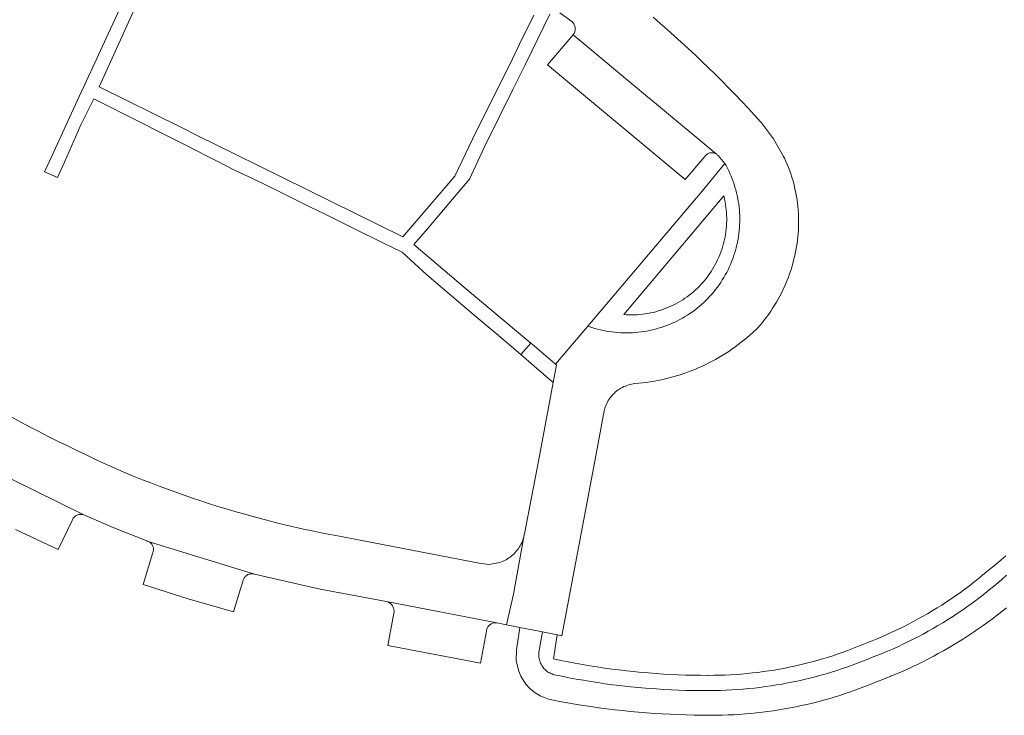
# Model space of a CAD drawing. Extents: x 146402 to 164798, y 455483 to 464134.
# Tile 303 of 575: x 158556 to 158660, y 459723 to 459797. Entities that reach past the tile are written whole.
import ezdxf

# ---------------------------------------------------------------- set-up
doc = ezdxf.new("R2010")
doc.units = 0
doc.header["$LTSCALE"] = 0.2
for name, color, linetype, lineweight in [('B-XX-VH-VERHARDING_ASFALT-GV', 252, 'CONTINUOUS', 18), ('B-XX-VH-VERHARDING_BETONSTRAATSTEEN-GV', 252, 'CONTINUOUS', 18), ('B-XX-VH-VERHARDING_TEGEL-GV', 252, 'CONTINUOUS', 18)]:
    doc.layers.add(name, color=color, linetype=linetype, lineweight=lineweight)

msp = doc.modelspace()

# ---------------------------------------------------------------- linework, layer by layer
at = {"layer": 'B-XX-VH-VERHARDING_ASFALT-GV'}
msp.add_lwpolyline([(158659.979, 459737.929), (158659.43, 459737.46), (158659.06, 459737.139), (158658.602, 459736.752), (158658.139, 459736.37), (158657.67, 459735.995), (158657.197, 459735.626), (158656.719, 459735.264), (158656.236, 459734.908), (158655.749, 459734.558), (158655.256, 459734.215), (158654.76, 459733.878), (158654.258, 459733.549), (158653.753, 459733.226), (158653.243, 459732.909), (158652.729, 459732.6), (158652.211, 459732.297), (158651.689, 459732.001), (158651.163, 459731.712), (158650.633, 459731.431), (158650.1, 459731.156), (158649.563, 459730.889), (158649.022, 459730.628), (158648.478, 459730.375), (158647.931, 459730.13), (158647.38, 459729.891), (158646.826, 459729.66), (158646.27, 459729.436), (158645.71, 459729.22), (158645.421, 459729.1), (158644.867, 459728.876), (158644.311, 459728.66), (158643.751, 459728.451), (158643.189, 459728.25), (158642.624, 459728.057), (158642.057, 459727.871), (158641.487, 459727.692), (158640.915, 459727.521), (158640.34, 459727.358), (158639.764, 459727.203), (158639.185, 459727.055), (158638.604, 459726.916), (158638.022, 459726.784), (158637.438, 459726.659), (158636.852, 459726.543), (158636.265, 459726.434), (158635.677, 459726.334), (158635.087, 459726.241), (158634.496, 459726.156), (158633.903, 459726.079), (158633.31, 459726.01), (158632.716, 459725.949), (158632.122, 459725.896), (158631.526, 459725.851), (158630.93, 459725.813), (158630.334, 459725.784), (158629.737, 459725.763), (158629.14, 459725.75), (158628.402, 459725.742), (158627.624, 459725.742), (158626.848, 459725.75), (158626.071, 459725.765), (158625.294, 459725.789), (158624.517, 459725.821), (158623.741, 459725.861), (158622.966, 459725.908), (158622.191, 459725.964), (158621.416, 459726.027), (158620.642, 459726.099), (158619.869, 459726.179), (158619.097, 459726.266), (158618.326, 459726.362), (158617.556, 459726.465), (158616.787, 459726.576), (158616.019, 459726.696), (158615.252, 459726.823), (158614.487, 459726.958), (158613.723, 459727.101), (158612.961, 459727.251), (158612.2, 459727.41), (158612.182, 459727.414), (158612.056, 459727.449), (158611.931, 459727.492), (158611.81, 459727.542), (158611.691, 459727.599), (158611.577, 459727.664), (158611.466, 459727.735), (158611.36, 459727.813), (158611.259, 459727.897), (158611.164, 459727.987), (158611.074, 459728.083), (158610.99, 459728.184), (158610.912, 459728.29), (158610.841, 459728.401), (158610.777, 459728.515), (158610.72, 459728.634), (158610.67, 459728.755), (158610.627, 459728.88), (158610.593, 459729.007), (158610.566, 459729.135), (158610.547, 459729.265), (158610.535, 459729.396), (158610.532, 459729.528), (158610.537, 459729.659), (158610.55, 459729.79), (158610.94, 459731.94), (158608.54, 459732.4), (158608.17, 459730.03), (158608.154, 459728.891), (158608.41, 459727.782), (158608.48, 459727.6), (158608.558, 459727.421), (158608.642, 459727.246), (158608.734, 459727.074), (158608.833, 459726.906), (158608.939, 459726.742), (158609.051, 459726.583), (158609.17, 459726.428), (158609.295, 459726.278), (158609.426, 459726.134), (158609.563, 459725.995), (158609.705, 459725.862), (158609.853, 459725.735), (158610.006, 459725.614), (158610.163, 459725.5), (158610.326, 459725.392), (158610.492, 459725.29), (158610.663, 459725.196), (158610.837, 459725.109), (158611.015, 459725.029), (158611.196, 459724.956), (158611.379, 459724.891), (158611.566, 459724.833), (158611.754, 459724.783), (158611.9, 459724.75), (158612.727, 459724.594), (158613.556, 459724.445), (158614.387, 459724.304), (158615.218, 459724.172), (158616.051, 459724.047), (158616.885, 459723.93), (158617.72, 459723.821), (158618.556, 459723.72), (158619.393, 459723.626), (158620.231, 459723.541), (158621.07, 459723.464), (158621.909, 459723.395), (158622.749, 459723.333), (158623.589, 459723.28), (158624.431, 459723.235), (158625.272, 459723.197), (158626.113, 459723.168), (158626.955, 459723.147), (158627.797, 459723.133), (158628.15, 459723.13), (158628.751, 459723.126), (158629.351, 459723.13), (158629.951, 459723.142), (158630.552, 459723.163), (158631.152, 459723.191), (158631.751, 459723.227), (158632.35, 459723.271), (158632.948, 459723.323), (158633.546, 459723.383), (158634.142, 459723.451), (158634.738, 459723.527), (158635.333, 459723.611), (158635.926, 459723.702), (158636.519, 459723.802), (158637.109, 459723.909), (158637.699, 459724.025), (158638.286, 459724.148), (158638.873, 459724.279), (158639.457, 459724.418), (158640.039, 459724.565), (158640.62, 459724.719), (158641.198, 459724.881), (158641.774, 459725.051), (158642.348, 459725.228), (158642.919, 459725.413), (158643.488, 459725.606), (158644.054, 459725.806), (158644.617, 459726.014), (158645.178, 459726.229), (158645.736, 459726.452), (158646.291, 459726.682), (158646.507, 459726.774), (158647.687, 459727.233), (158647.718, 459727.246), (158648.292, 459727.483), (158648.863, 459727.727), (158649.432, 459727.979), (158649.996, 459728.239), (158650.558, 459728.505), (158651.115, 459728.779), (158651.67, 459729.06), (158652.22, 459729.348), (158652.767, 459729.643), (158653.31, 459729.945), (158653.849, 459730.254), (158654.385, 459730.57), (158654.915, 459730.892), (158655.442, 459731.222), (158655.965, 459731.558), (158656.483, 459731.902), (158656.996, 459732.251), (158657.505, 459732.607), (158658.01, 459732.97), (158658.51, 459733.339), (158659.005, 459733.715), (158659.495, 459734.097), (158659.98, 459734.486)], dxfattribs=at)
at = {"layer": 'B-XX-VH-VERHARDING_BETONSTRAATSTEEN-GV'}
for points in [[(158612.77, 459797.36), (158614.02, 459796.44), (158614.059, 459796.406), (158614.122, 459796.343), (158614.18, 459796.275), (158614.231, 459796.201), (158614.276, 459796.124), (158614.313, 459796.042), (158614.343, 459795.958), (158614.365, 459795.871), (158614.38, 459795.783), (158614.387, 459795.694), (158614.385, 459795.604), (158614.376, 459795.515), (158614.358, 459795.427), (158614.333, 459795.341), (158614.301, 459795.258), (158614.26, 459795.178), (158614.214, 459795.102), (158614.16, 459795.03), (158622.038, 459788.482), (158622.96, 459787.716), (158629.272, 459782.47), (158629.311, 459782.446), (158629.379, 459782.397), (158629.442, 459782.341), (158629.5, 459782.28), (158630.2, 459781.46), (158630.325, 459781.236), (158630.469, 459780.962), (158630.606, 459780.684), (158630.736, 459780.403), (158630.859, 459780.119), (158630.974, 459779.832), (158631.082, 459779.541), (158631.182, 459779.249), (158631.274, 459778.953), (158631.359, 459778.656), (158631.436, 459778.356), (158631.506, 459778.054), (158631.567, 459777.751), (158631.621, 459777.446), (158631.667, 459777.14), (158631.705, 459776.833), (158631.735, 459776.525), (158631.757, 459776.216), (158631.771, 459775.907), (158631.777, 459775.597), (158631.775, 459775.288), (158631.765, 459774.978), (158631.747, 459774.669), (158631.721, 459774.361), (158631.687, 459774.053), (158631.645, 459773.747), (158631.595, 459773.441), (158631.538, 459773.137), (158631.472, 459772.834), (158631.399, 459772.534), (158631.318, 459772.235), (158631.229, 459771.938), (158631.133, 459771.644), (158631.029, 459771.353), (158630.917, 459771.064), (158630.799, 459770.778), (158630.672, 459770.495), (158630.539, 459770.216), (158630.398, 459769.94), (158630.251, 459769.668), (158630.096, 459769.4), (158629.934, 459769.136), (158629.766, 459768.877), (158629.591, 459768.621), (158629.409, 459768.371), (158629.222, 459768.125), (158629.027, 459767.884), (158628.827, 459767.648), (158628.62, 459767.417), (158628.408, 459767.192), (158628.19, 459766.972), (158627.966, 459766.758), (158627.737, 459766.55), (158627.503, 459766.348), (158627.263, 459766.152), (158627.019, 459765.962), (158626.769, 459765.779), (158626.515, 459765.602), (158626.257, 459765.432), (158625.994, 459765.269), (158625.727, 459765.112), (158625.456, 459764.962), (158625.181, 459764.82), (158624.903, 459764.684), (158624.621, 459764.556), (158624.336, 459764.435), (158624.048, 459764.322), (158623.757, 459764.216), (158623.464, 459764.117), (158623.168, 459764.026), (158622.87, 459763.943), (158622.57, 459763.868), (158622.268, 459763.8), (158621.964, 459763.74), (158621.659, 459763.688), (158621.352, 459763.644), (158621.045, 459763.608), (158620.737, 459763.58), (158620.428, 459763.56), (158620.119, 459763.547), (158619.809, 459763.543), (158619.5, 459763.547), (158619.19, 459763.559), (158618.881, 459763.578), (158618.573, 459763.606), (158618.266, 459763.642), (158617.959, 459763.685), (158617.654, 459763.737), (158617.35, 459763.797), (158617.048, 459763.864), (158616.748, 459763.939), (158616.45, 459764.021), (158616.154, 459764.112), (158615.86, 459764.21), (158615.706, 459764.261), (158612.3, 459760.246), (158612.42, 459760.14), (158612.071, 459758.306), (158610.49, 459749.999), (158609.03, 459742.32), (158609.005, 459742.192), (158609.004, 459742.186), (158607.858, 459735.939), (158607.106, 459732.7), (158608.54, 459732.4), (158610.94, 459731.94), (158612.49, 459731.63), (158612.985, 459731.538), (158616.455, 459750), (158617.45, 459755.3), (158617.482, 459755.43), (158617.53, 459755.596), (158617.586, 459755.759), (158617.65, 459755.92), (158617.72, 459756.077), (158617.798, 459756.231), (158617.883, 459756.382), (158617.975, 459756.528), (158618.074, 459756.67), (158618.179, 459756.807), (158618.29, 459756.939), (158618.408, 459757.066), (158618.531, 459757.187), (158618.659, 459757.303), (158618.793, 459757.412), (158618.931, 459757.515), (158619.075, 459757.612), (158619.222, 459757.701), (158619.374, 459757.784), (158619.529, 459757.86), (158619.688, 459757.929), (158619.849, 459757.99), (158620.014, 459758.043), (158620.18, 459758.089), (158620.349, 459758.127), (158620.519, 459758.158), (158620.69, 459758.18), (158621.097, 459758.215), (158621.502, 459758.258), (158621.907, 459758.309), (158622.311, 459758.368), (158622.713, 459758.435), (158623.114, 459758.51), (158623.514, 459758.593), (158623.912, 459758.683), (158624.308, 459758.781), (158624.702, 459758.887), (158625.094, 459759.001), (158625.483, 459759.122), (158625.87, 459759.251), (158626.255, 459759.388), (158626.637, 459759.532), (158627.015, 459759.683), (158627.391, 459759.842), (158627.764, 459760.008), (158628.133, 459760.182), (158628.499, 459760.362), (158628.861, 459760.55), (158629.22, 459760.745), (158629.574, 459760.947), (158629.925, 459761.156), (158630.271, 459761.371), (158630.613, 459761.594), (158630.951, 459761.823), (158631.284, 459762.058), (158631.612, 459762.301), (158631.936, 459762.549), (158632.255, 459762.804), (158632.568, 459763.065), (158632.876, 459763.332), (158633.18, 459763.605), (158633.477, 459763.884), (158633.69, 459764.09), (158633.933, 459764.37), (158634.169, 459764.654), (158634.4, 459764.944), (158634.624, 459765.238), (158634.841, 459765.538), (158635.052, 459765.842), (158635.257, 459766.15), (158635.454, 459766.463), (158635.645, 459766.78), (158635.829, 459767.101), (158636.006, 459767.426), (158636.177, 459767.755), (158636.339, 459768.087), (158636.495, 459768.423), (158636.643, 459768.762), (158636.784, 459769.104), (158636.918, 459769.449), (158637.044, 459769.797), (158637.162, 459770.148), (158637.273, 459770.501), (158637.376, 459770.857), (158637.472, 459771.214), (158637.56, 459771.574), (158637.64, 459771.935), (158637.712, 459772.298), (158637.776, 459772.663), (158637.83, 459773.01), (158637.878, 459773.361), (158637.919, 459773.713), (158637.951, 459774.065), (158637.976, 459774.419), (158637.992, 459774.773), (158638.001, 459775.127), (158638.002, 459775.481), (158637.994, 459775.835), (158637.979, 459776.189), (158637.955, 459776.543), (158637.924, 459776.895), (158637.885, 459777.247), (158637.837, 459777.598), (158637.782, 459777.948), (158637.719, 459778.297), (158637.648, 459778.644), (158637.569, 459778.989), (158637.483, 459779.333), (158637.388, 459779.674), (158637.286, 459780.013), (158637.177, 459780.35), (158637.06, 459780.685), (158636.935, 459781.016), (158636.803, 459781.345), (158636.663, 459781.67), (158636.516, 459781.993), (158636.416, 459782.202), (158635.358, 459784.057), (158634.07, 459785.76), (158634.008, 459785.829), (158633.338, 459786.563), (158632.663, 459787.292), (158631.982, 459788.015), (158631.295, 459788.733), (158630.603, 459789.444), (158629.905, 459790.151), (158629.201, 459790.852), (158628.491, 459791.547), (158627.776, 459792.236), (158627.055, 459792.92), (158626.329, 459793.598), (158625.598, 459794.27), (158624.861, 459794.936), (158624.119, 459795.596), (158623.371, 459796.25), (158622.618, 459796.898)], [(158551.902, 459749.503), (158562.51, 459744.29), (158565.783, 459742.867), (158569.1, 459741.55), (158569.15, 459741.537), (158569.231, 459741.51), (158580.49, 459738.06), (158587.427, 459736.448), (158594.43, 459735.15), (158606.1, 459732.91), (158607.106, 459732.7), (158607.858, 459735.939), (158609.004, 459742.186), (158608.965, 459742.019), (158608.917, 459741.849), (158608.861, 459741.681), (158608.798, 459741.516), (158608.728, 459741.354), (158608.65, 459741.195), (158608.565, 459741.039), (158608.473, 459740.888), (158608.374, 459740.741), (158608.269, 459740.599), (158608.158, 459740.461), (158608.04, 459740.329), (158607.917, 459740.202), (158607.788, 459740.081), (158607.653, 459739.966), (158607.514, 459739.857), (158607.37, 459739.755), (158607.221, 459739.659), (158607.068, 459739.569), (158606.911, 459739.487), (158606.751, 459739.412), (158606.587, 459739.345), (158606.421, 459739.285), (158606.252, 459739.232), (158605.244, 459739.079), (158604.23, 459739.19), (158588.92, 459742.15), (158588.432, 459742.243), (158587.511, 459742.424), (158586.592, 459742.614), (158585.674, 459742.811), (158584.758, 459743.016), (158583.844, 459743.229), (158582.932, 459743.449), (158582.021, 459743.678), (158581.113, 459743.914), (158580.206, 459744.158), (158579.302, 459744.409), (158578.4, 459744.668), (158577.5, 459744.935), (158576.602, 459745.21), (158575.707, 459745.492), (158574.815, 459745.782), (158573.924, 459746.08), (158573.036, 459746.385), (158572.152, 459746.697), (158571.269, 459747.017), (158570.389, 459747.345), (158569.513, 459747.68), (158568.639, 459748.023), (158567.768, 459748.373), (158566.9, 459748.73), (158565.481, 459749.36), (158564.067, 459750), (158563.689, 459750.174), (158562.689, 459750.639), (158561.694, 459751.111), (158560.701, 459751.591), (158559.712, 459752.078), (158558.727, 459752.572), (158557.745, 459753.073), (158556.767, 459753.581), (158555.792, 459754.097), (158554.822, 459754.619)], [(158555.218, 459742.759), (158559.74, 459740.66), (158561.2, 459743.72), (158561.233, 459743.799), (158561.274, 459743.877), (158561.322, 459743.952), (158561.377, 459744.022), (158561.438, 459744.087), (158561.504, 459744.146), (158561.576, 459744.199), (158561.652, 459744.245), (158561.731, 459744.284), (158561.815, 459744.316), (158561.9, 459744.341), (158561.987, 459744.357), (158562.076, 459744.366), (158562.165, 459744.366), (158562.253, 459744.359), (158562.341, 459744.344), (158562.427, 459744.321), (158562.51, 459744.29), (158551.902, 459749.503)]]:
    msp.add_lwpolyline(points, dxfattribs=at)
for points in [[(158622.038, 459788.482), (158614.16, 459795.03), (158611.47, 459791.89), (158625.99, 459779.76), (158628.09, 459782.2), (158628.109, 459782.228), (158628.162, 459782.293), (158628.221, 459782.354), (158628.285, 459782.408), (158628.354, 459782.456), (158628.428, 459782.497), (158628.505, 459782.531), (158628.584, 459782.558), (158628.666, 459782.577), (158628.75, 459782.588), (158628.834, 459782.591), (158628.918, 459782.587), (158629.001, 459782.574), (158629.083, 459782.553), (158629.162, 459782.525), (158629.239, 459782.489), (158629.272, 459782.47), (158622.96, 459787.716)], [(158580.49, 459738.06), (158569.231, 459741.51), (158569.308, 459741.476), (158569.382, 459741.434), (158569.451, 459741.386), (158569.516, 459741.331), (158569.575, 459741.271), (158569.629, 459741.205), (158569.675, 459741.135), (158569.715, 459741.06), (158569.748, 459740.982), (158569.773, 459740.901), (158569.791, 459740.818), (158569.801, 459740.734), (158569.802, 459740.649), (158569.796, 459740.565), (158569.782, 459740.481), (158569.76, 459740.399), (158569.73, 459740.32), (158568.71, 459736.95), (158573.46, 459735.433), (158578.25, 459734.05), (158579.26, 459737.31), (158579.283, 459737.396), (158579.314, 459737.48), (158579.352, 459737.561), (158579.398, 459737.638), (158579.449, 459737.711), (158579.508, 459737.779), (158579.572, 459737.841), (158579.641, 459737.897), (158579.715, 459737.947), (158579.794, 459737.99), (158579.875, 459738.026), (158579.96, 459738.054), (158580.047, 459738.075), (158580.135, 459738.088), (158580.225, 459738.093), (158580.314, 459738.09), (158580.403, 459738.079)], [(158606.1, 459732.91), (158594.43, 459735.15), (158594.476, 459735.138), (158594.563, 459735.108), (158594.648, 459735.071), (158594.728, 459735.027), (158594.805, 459734.976), (158594.877, 459734.918), (158594.943, 459734.855), (158595.004, 459734.786), (158595.059, 459734.712), (158595.107, 459734.633), (158595.148, 459734.551), (158595.181, 459734.465), (158595.208, 459734.377), (158595.226, 459734.286), (158595.236, 459734.195), (158595.239, 459734.103), (158595.234, 459734.011), (158595.22, 459733.92), (158594.56, 459730.49), (158604.38, 459728.64), (158604.99, 459732.02), (158604.996, 459732.064), (158605.015, 459732.152), (158605.041, 459732.238), (158605.075, 459732.322), (158605.116, 459732.402), (158605.164, 459732.478), (158605.218, 459732.55), (158605.279, 459732.617), (158605.345, 459732.677), (158605.417, 459732.732), (158605.493, 459732.78), (158605.573, 459732.822), (158605.656, 459732.856), (158605.742, 459732.882), (158605.831, 459732.901), (158605.92, 459732.912), (158606.01, 459732.915)]]:
    msp.add_lwpolyline(points, close=True, dxfattribs=at)
at = {"layer": 'B-XX-VH-VERHARDING_TEGEL-GV'}
for points in [[(158610.02, 459797.11), (158608.512, 459794.068), (158607.74, 459792.51), (158603.53, 459784.02), (158601.65, 459780.12), (158596.17, 459773.69), (158580.93, 459781.2), (158578.497, 459782.404), (158574.566, 459784.348), (158572.775, 459785.234), (158564.07, 459789.54), (158569.249, 459801.009)], [(158566.48, 459798.33), (158565.009, 459795.139), (158563.602, 459792.089), (158562.724, 459790.188), (158561.955, 459788.523), (158560.546, 459785.469), (158559.08, 459782.29), (158558.29, 459780.56), (158559.66, 459779.95), (158560.4, 459781.6), (158562.113, 459785.536), (158563.488, 459788.281), (158568.388, 459785.827), (158570.417, 459784.81), (158573.019, 459783.507), (158575.39, 459782.25), (158576.59, 459781.642), (158578.37, 459780.74), (158580.28, 459779.87), (158583.159, 459778.444), (158586.4, 459776.84), (158587.89, 459776.11), (158590.967, 459774.586), (158594.05, 459773.06), (158596.08, 459772.06), (158598.69, 459769.68), (158601.316, 459767.456), (158603.92, 459765.25), (158606.03, 459763.47), (158608.64, 459761.27), (158609.693, 459762.459), (158602.74, 459768.28), (158597.34, 459772.88), (158598.759, 459774.549), (158601.02, 459777.207), (158603.21, 459779.78), (158604.76, 459783.13), (158606.28, 459786.205), (158607.8, 459789.28), (158609.08, 459791.86), (158609.795, 459793.322), (158611.71, 459797.24)], [(158659.912, 459739.978), (158659.409, 459739.544), (158658.901, 459739.117), (158658.388, 459738.695), (158657.87, 459738.28), (158657.443, 459737.923), (158656.984, 459737.548), (158656.519, 459737.18), (158656.049, 459736.818), (158655.575, 459736.463), (158655.096, 459736.113), (158654.612, 459735.771), (158654.124, 459735.435), (158653.631, 459735.105), (158653.134, 459734.783), (158652.632, 459734.467), (158652.126, 459734.157), (158651.616, 459733.855), (158651.102, 459733.56), (158650.584, 459733.271), (158650.063, 459732.99), (158649.537, 459732.715), (158649.008, 459732.448), (158648.475, 459732.188), (158647.939, 459731.935), (158647.4, 459731.689), (158646.857, 459731.451), (158646.311, 459731.22), (158645.762, 459730.996), (158645.21, 459730.78), (158644.883, 459730.641), (158644.346, 459730.419), (158643.806, 459730.206), (158643.264, 459729.999), (158642.719, 459729.8), (158642.171, 459729.609), (158641.62, 459729.425), (158641.067, 459729.249), (158640.512, 459729.081), (158639.954, 459728.92), (158639.394, 459728.767), (158638.832, 459728.621), (158638.269, 459728.484), (158637.703, 459728.354), (158637.135, 459728.232), (158636.567, 459728.117), (158635.996, 459728.011), (158635.424, 459727.913), (158634.851, 459727.822), (158634.276, 459727.739), (158633.701, 459727.664), (158633.124, 459727.598), (158632.547, 459727.539), (158631.969, 459727.488), (158631.39, 459727.445), (158630.81, 459727.41), (158630.231, 459727.383), (158629.651, 459727.364), (158629.07, 459727.353), (158628.49, 459727.35), (158628.399, 459727.35), (158627.616, 459727.353), (158626.834, 459727.364), (158626.051, 459727.383), (158625.269, 459727.411), (158624.488, 459727.446), (158623.706, 459727.489), (158622.926, 459727.54), (158622.145, 459727.599), (158621.366, 459727.666), (158620.587, 459727.741), (158619.809, 459727.824), (158619.031, 459727.915), (158618.255, 459728.014), (158617.48, 459728.121), (158616.706, 459728.236), (158615.933, 459728.359), (158615.162, 459728.489), (158614.391, 459728.628), (158613.623, 459728.774), (158612.856, 459728.928), (158612.09, 459729.09), (158612.49, 459731.63), (158610.94, 459731.94), (158610.55, 459729.79), (158610.537, 459729.659), (158610.532, 459729.528), (158610.535, 459729.396), (158610.547, 459729.265), (158610.566, 459729.135), (158610.593, 459729.007), (158610.627, 459728.88), (158610.67, 459728.755), (158610.72, 459728.634), (158610.777, 459728.515), (158610.841, 459728.401), (158610.912, 459728.29), (158610.99, 459728.184), (158611.074, 459728.083), (158611.164, 459727.987), (158611.259, 459727.897), (158611.36, 459727.813), (158611.466, 459727.735), (158611.577, 459727.664), (158611.691, 459727.599), (158611.81, 459727.542), (158611.931, 459727.492), (158612.056, 459727.449), (158612.182, 459727.414), (158612.2, 459727.41), (158612.961, 459727.251), (158613.723, 459727.101), (158614.487, 459726.958), (158615.252, 459726.823), (158616.019, 459726.696), (158616.787, 459726.576), (158617.556, 459726.465), (158618.326, 459726.362), (158619.097, 459726.266), (158619.869, 459726.179), (158620.642, 459726.099), (158621.416, 459726.027), (158622.191, 459725.964), (158622.966, 459725.908), (158623.741, 459725.861), (158624.517, 459725.821), (158625.294, 459725.789), (158626.071, 459725.765), (158626.848, 459725.75), (158627.624, 459725.742), (158628.402, 459725.742), (158629.14, 459725.75), (158629.737, 459725.763), (158630.334, 459725.784), (158630.93, 459725.813), (158631.526, 459725.851), (158632.122, 459725.896), (158632.716, 459725.949), (158633.31, 459726.01), (158633.903, 459726.079), (158634.496, 459726.156), (158635.087, 459726.241), (158635.677, 459726.334), (158636.265, 459726.434), (158636.852, 459726.543), (158637.438, 459726.659), (158638.022, 459726.784), (158638.604, 459726.916), (158639.185, 459727.055), (158639.764, 459727.203), (158640.34, 459727.358), (158640.915, 459727.521), (158641.487, 459727.692), (158642.057, 459727.871), (158642.624, 459728.057), (158643.189, 459728.25), (158643.751, 459728.451), (158644.311, 459728.66), (158644.867, 459728.876), (158645.421, 459729.1), (158645.71, 459729.22), (158646.27, 459729.436), (158646.826, 459729.66), (158647.38, 459729.891), (158647.931, 459730.13), (158648.478, 459730.375), (158649.022, 459730.628), (158649.563, 459730.889), (158650.1, 459731.156), (158650.633, 459731.431), (158651.163, 459731.712), (158651.689, 459732.001), (158652.211, 459732.297), (158652.729, 459732.6), (158653.243, 459732.909), (158653.753, 459733.226), (158654.258, 459733.549), (158654.76, 459733.878), (158655.256, 459734.215), (158655.749, 459734.558), (158656.236, 459734.908), (158656.719, 459735.264), (158657.197, 459735.626), (158657.67, 459735.995), (158658.139, 459736.37), (158658.602, 459736.752), (158659.06, 459737.139), (158659.43, 459737.46), (158659.979, 459737.929)]]:
    msp.add_lwpolyline(points, dxfattribs=at)
for points in [[(158630.325, 459781.236), (158630.2, 459781.46), (158627.622, 459778.328), (158626.62, 459777.11), (158615.706, 459764.261), (158615.86, 459764.21), (158616.154, 459764.112), (158616.45, 459764.021), (158616.748, 459763.939), (158617.048, 459763.864), (158617.35, 459763.797), (158617.654, 459763.737), (158617.959, 459763.685), (158618.266, 459763.642), (158618.573, 459763.606), (158618.881, 459763.578), (158619.19, 459763.559), (158619.5, 459763.547), (158619.809, 459763.543), (158620.119, 459763.547), (158620.428, 459763.56), (158620.737, 459763.58), (158621.045, 459763.608), (158621.352, 459763.644), (158621.659, 459763.688), (158621.964, 459763.74), (158622.268, 459763.8), (158622.57, 459763.868), (158622.87, 459763.943), (158623.168, 459764.026), (158623.464, 459764.117), (158623.757, 459764.216), (158624.048, 459764.322), (158624.336, 459764.435), (158624.621, 459764.556), (158624.903, 459764.684), (158625.181, 459764.82), (158625.456, 459764.962), (158625.727, 459765.112), (158625.994, 459765.269), (158626.257, 459765.432), (158626.515, 459765.602), (158626.769, 459765.779), (158627.019, 459765.962), (158627.263, 459766.152), (158627.503, 459766.348), (158627.737, 459766.55), (158627.966, 459766.758), (158628.19, 459766.972), (158628.408, 459767.192), (158628.62, 459767.417), (158628.827, 459767.648), (158629.027, 459767.884), (158629.222, 459768.125), (158629.409, 459768.371), (158629.591, 459768.621), (158629.766, 459768.877), (158629.934, 459769.136), (158630.096, 459769.4), (158630.251, 459769.668), (158630.398, 459769.94), (158630.539, 459770.216), (158630.672, 459770.495), (158630.799, 459770.778), (158630.917, 459771.064), (158631.029, 459771.353), (158631.133, 459771.644), (158631.229, 459771.938), (158631.318, 459772.235), (158631.399, 459772.534), (158631.472, 459772.834), (158631.538, 459773.137), (158631.595, 459773.441), (158631.645, 459773.747), (158631.687, 459774.053), (158631.721, 459774.361), (158631.747, 459774.669), (158631.765, 459774.978), (158631.775, 459775.288), (158631.777, 459775.597), (158631.771, 459775.907), (158631.757, 459776.216), (158631.735, 459776.525), (158631.705, 459776.833), (158631.667, 459777.14), (158631.621, 459777.446), (158631.567, 459777.751), (158631.506, 459778.054), (158631.436, 459778.356), (158631.359, 459778.656), (158631.274, 459778.953), (158631.182, 459779.249), (158631.082, 459779.541), (158630.974, 459779.832), (158630.859, 459780.119), (158630.736, 459780.403), (158630.606, 459780.684), (158630.469, 459780.962)], [(158619.51, 459765.47), (158630.09, 459778.04), (158630.114, 459777.943), (158630.177, 459777.665), (158630.232, 459777.386), (158630.279, 459777.105), (158630.318, 459776.823), (158630.35, 459776.54), (158630.373, 459776.257), (158630.389, 459775.972), (158630.396, 459775.688), (158630.395, 459775.403), (158630.387, 459775.119), (158630.37, 459774.834), (158630.346, 459774.551), (158630.313, 459774.268), (158630.273, 459773.986), (158630.224, 459773.706), (158630.168, 459773.427), (158630.104, 459773.149), (158630.032, 459772.874), (158629.953, 459772.601), (158629.866, 459772.33), (158629.771, 459772.061), (158629.669, 459771.796), (158629.559, 459771.533), (158629.442, 459771.273), (158629.318, 459771.017), (158629.186, 459770.765), (158629.048, 459770.516), (158628.903, 459770.271), (158628.75, 459770.031), (158628.591, 459769.795), (158628.426, 459769.563), (158628.255, 459769.338), (158628.077, 459769.116), (158627.893, 459768.899), (158627.703, 459768.688), (158627.506, 459768.481), (158627.304, 459768.281), (158627.097, 459768.086), (158626.884, 459767.897), (158626.666, 459767.715), (158626.443, 459767.538), (158626.215, 459767.368), (158625.982, 459767.204), (158625.745, 459767.047), (158625.503, 459766.896), (158625.258, 459766.753), (158625.008, 459766.616), (158624.755, 459766.487), (158624.498, 459766.364), (158624.238, 459766.249), (158623.974, 459766.142), (158623.708, 459766.041), (158623.439, 459765.949), (158623.168, 459765.863), (158622.894, 459765.786), (158622.618, 459765.716), (158622.34, 459765.654), (158622.061, 459765.6), (158621.78, 459765.554), (158621.498, 459765.515), (158621.215, 459765.485), (158620.932, 459765.462), (158620.647, 459765.448), (158620.363, 459765.442), (158620.078, 459765.443), (158619.794, 459765.453)], [(158610.05, 459762.16), (158609.693, 459762.459), (158608.64, 459761.27), (158610.02, 459760.07), (158612.071, 459758.306), (158612.42, 459760.14), (158612.3, 459760.246)]]:
    msp.add_lwpolyline(points, close=True, dxfattribs=at)

doc.saveas('drawing.dxf')
